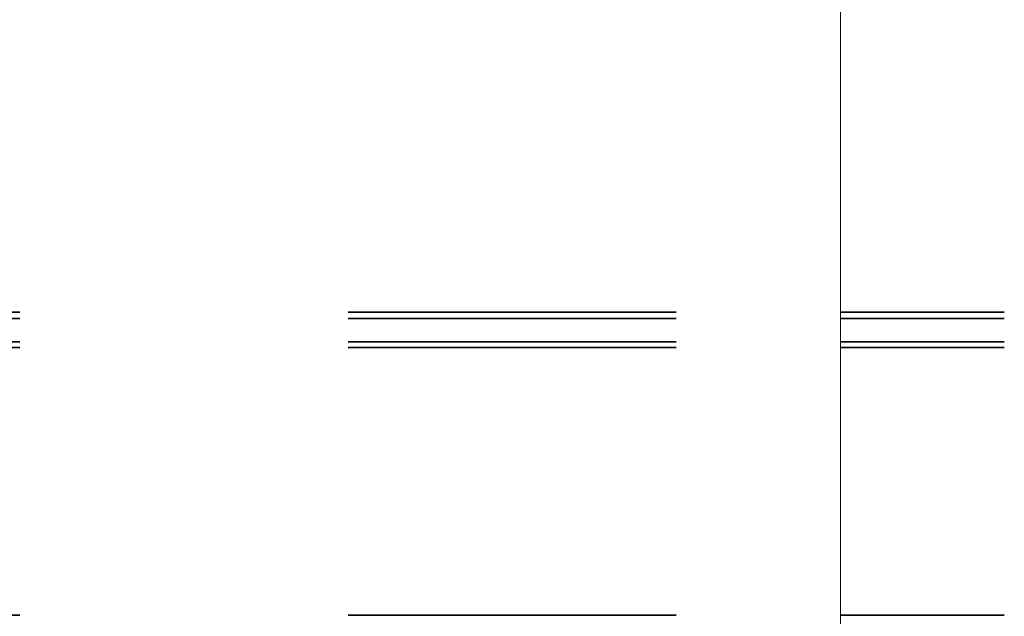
# Model space of a CAD drawing. Header units: metres. Extents: x -16.9 to 14.1, y -10.1 to 10.9.
# Tile 498 of 656: x -7.623 to -7.323, y 5.979 to 6.161. Entities that reach past the tile are written whole.
import ezdxf

# ---------------------------------------------------------------- set-up
doc = ezdxf.new("R2010")
doc.units = ezdxf.units.M
doc.linetypes.add('Tiret', pattern=[0.00635, 0.003175, -0.003175])
doc.layers.add('S-BEAM', color=12, linetype='Continuous', lineweight=18)
doc.layers.add('S-BEAM-HDLN', color=1, linetype='Tiret', lineweight=18)

msp = doc.modelspace()

# ---------------------------------------------------------------- linework, layer by layer
at = {"layer": 'S-BEAM'}
msp.add_line((-7.37282, 7.10525), (-7.37282, 5.76224), dxfattribs=at)
at = {"layer": 'S-BEAM', "color": 1, "linetype": 'Tiret', "lineweight": 35}
for p, q in [((-7.92282, 6.07188), (-7.37282, 6.07188)), ((-7.92282, 6.07001), (-7.37282, 6.07001)), ((-7.92282, 6.06284), (-7.37282, 6.06284)), ((-7.92282, 6.06117), (-7.37282, 6.06117)), ((-7.92282, 5.97962), (-7.37282, 5.97962))]:
    msp.add_line(p, q, dxfattribs=at)
at = {"layer": 'S-BEAM-HDLN', "lineweight": 35}
for p, q in [((-7.37277, 6.07188), (-7.32287, 6.07188)), ((-7.37277, 6.07001), (-7.32287, 6.07001)), ((-7.37277, 6.06284), (-7.32287, 6.06284)), ((-7.37277, 6.06117), (-7.32287, 6.06117)), ((-7.37277, 5.97962), (-7.32287, 5.97962))]:
    msp.add_line(p, q, dxfattribs=at)

doc.saveas('drawing.dxf')
